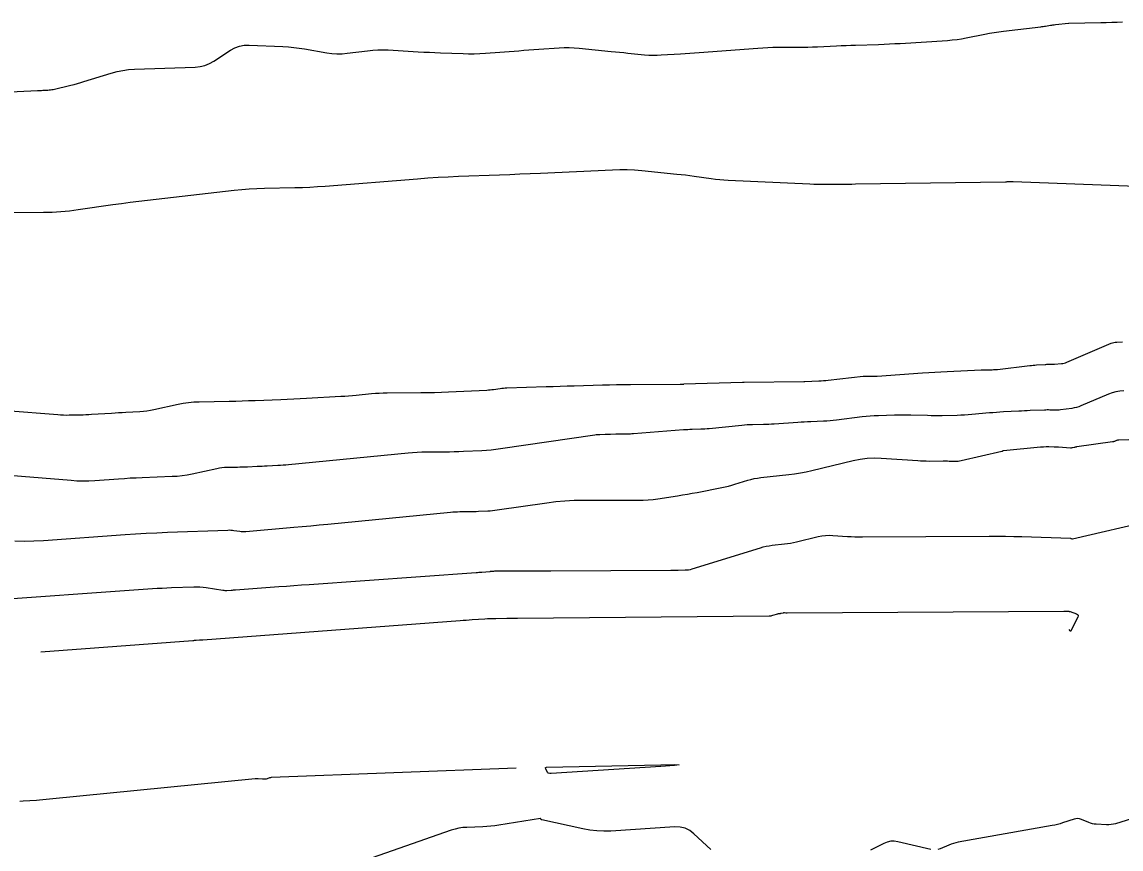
# Model space of a CAD drawing. Extents: x 1768942 to 1774819, y 723037 to 732099.
# Drawn here: x 1769151.7 to 1769238.8, y 731802.3 to 731867.9 of the extents above; entities that cross this region are included whole.
import ezdxf

# ---------------------------------------------------------------- set-up
doc = ezdxf.new("R2010")
doc.units = 0
doc.layers.add('R_Contours', color=7, linetype='Continuous')

msp = doc.modelspace()

# ---------------------------------------------------------------- linework, layer by layer
at = {"layer": 'R_Contours'}
for points in [[(1769141.6, 731861.872), (1769152.894, 731862.412), (1769152.996, 731862.416), (1769153.099, 731862.421), (1769153.201, 731862.426), (1769153.304, 731862.431), (1769153.714, 731862.449), (1769153.817, 731862.456), (1769153.918, 731862.467), (1769154.019, 731862.484), (1769154.12, 731862.505), (1769155.514, 731862.832), (1769155.78, 731862.897), (1769156.043, 731862.966), (1769156.306, 731863.04), (1769156.567, 731863.118), (1769158.734, 731863.79), (1769159.185, 731863.914), (1769159.641, 731864.007), (1769160.102, 731864.07), (1769160.568, 731864.102), (1769165.381, 731864.277), (1769165.773, 731864.317), (1769166.149, 731864.409), (1769166.509, 731864.551), (1769166.852, 731864.744), (1769168.194, 731865.62), (1769168.537, 731865.809), (1769168.897, 731865.939), (1769169.273, 731866.01), (1769169.665, 731866.022), (1769172.343, 731865.905), (1769172.775, 731865.879), (1769173.205, 731865.839), (1769173.634, 731865.785), (1769174.061, 731865.716), (1769175.815, 731865.405), (1769176.218, 731865.349), (1769176.621, 731865.323), (1769177.025, 731865.329), (1769177.43, 731865.366), (1769179.051, 731865.573), (1769179.457, 731865.616), (1769179.863, 731865.64), (1769180.27, 731865.644), (1769180.677, 731865.63), (1769183.061, 731865.494), (1769183.505, 731865.469), (1769183.95, 731865.447), (1769184.394, 731865.427), (1769184.839, 731865.409), (1769186.618, 731865.341), (1769187.063, 731865.331), (1769187.507, 731865.333), (1769187.951, 731865.347), (1769188.395, 731865.375), (1769191.04, 731865.574), (1769191.439, 731865.604), (1769191.838, 731865.634), (1769192.238, 731865.662), (1769192.638, 731865.691), (1769194.236, 731865.804), (1769194.635, 731865.823), (1769195.035, 731865.826), (1769195.434, 731865.811), (1769195.832, 731865.778), (1769198.361, 731865.52), (1769198.692, 731865.486), (1769199.023, 731865.452), (1769199.354, 731865.419), (1769199.685, 731865.386), (1769201.01, 731865.254), (1769201.341, 731865.228), (1769201.672, 731865.216), (1769202.004, 731865.217), (1769202.336, 731865.232), (1769203.863, 731865.334), (1769204.228, 731865.358), (1769204.593, 731865.383), (1769204.958, 731865.409), (1769205.323, 731865.436), (1769209.997, 731865.783), (1769210.392, 731865.809), (1769210.787, 731865.828), (1769211.182, 731865.84), (1769211.578, 731865.845), (1769213.195, 731865.853), (1769213.574, 731865.856), (1769213.952, 731865.864), (1769214.331, 731865.875), (1769214.709, 731865.89), (1769216.222, 731865.958), (1769216.601, 731865.975), (1769216.979, 731865.99), (1769217.357, 731866.004), (1769217.736, 731866.016), (1769219.561, 731866.074), (1769219.991, 731866.09), (1769220.421, 731866.109), (1769220.851, 731866.131), (1769221.281, 731866.156), (1769225.033, 731866.394), (1769225.405, 731866.424), (1769225.776, 731866.467), (1769226.145, 731866.522), (1769226.512, 731866.589), (1769227.979, 731866.884), (1769228.346, 731866.954), (1769228.714, 731867.016), (1769229.084, 731867.071), (1769229.454, 731867.119), (1769232.411, 731867.468), (1769232.509, 731867.48), (1769232.606, 731867.493), (1769232.704, 731867.508), (1769232.801, 731867.523), (1769233.19, 731867.589), (1769233.287, 731867.605), (1769233.385, 731867.619), (1769233.482, 731867.631), (1769233.58, 731867.642), (1769234.62, 731867.749), (1769234.628, 731867.749), (1769234.637, 731867.749), (1769237.187, 731867.807), (1769237.612, 731867.817), (1769238.037, 731867.828), (1769238.463, 731867.839), (1769238.888, 731867.851)], [(1769243.495, 731854.657), (1769230.233, 731855.165), (1769230.182, 731855.167), (1769230.132, 731855.167), (1769230.081, 731855.167), (1769230.03, 731855.166), (1769229.828, 731855.161), (1769229.777, 731855.16), (1769229.727, 731855.159), (1769229.676, 731855.158), (1769229.625, 731855.157), (1769217.741, 731854.977), (1769217.439, 731854.973), (1769217.136, 731854.969), (1769216.833, 731854.966), (1769216.531, 731854.964), (1769215.321, 731854.956), (1769215.018, 731854.956), (1769214.716, 731854.96), (1769214.413, 731854.968), (1769214.111, 731854.98), (1769207.645, 731855.283), (1769207.304, 731855.303), (1769206.964, 731855.331), (1769206.624, 731855.367), (1769206.286, 731855.411), (1769204.933, 731855.603), (1769204.595, 731855.649), (1769204.256, 731855.692), (1769203.916, 731855.73), (1769203.576, 731855.765), (1769200.785, 731856.038), (1769200.206, 731856.084), (1769199.626, 731856.11), (1769199.047, 731856.114), (1769198.466, 731856.099), (1769192.755, 731855.841), (1769191.943, 731855.805), (1769191.132, 731855.771), (1769190.32, 731855.738), (1769189.509, 731855.707), (1769186.263, 731855.585), (1769185.451, 731855.551), (1769184.64, 731855.507), (1769183.83, 731855.456), (1769183.02, 731855.396), (1769175.682, 731854.812), (1769175.082, 731854.768), (1769174.481, 731854.734), (1769173.88, 731854.707), (1769173.278, 731854.69), (1769170.871, 731854.636), (1769170.27, 731854.616), (1769169.669, 731854.582), (1769169.069, 731854.534), (1769168.471, 731854.473), (1769161.595, 731853.693), (1769160.908, 731853.612), (1769160.222, 731853.526), (1769159.537, 731853.435), (1769158.852, 731853.339), (1769156.115, 731852.943), (1769155.43, 731852.856), (1769154.743, 731852.791), (1769154.055, 731852.751), (1769153.364, 731852.733), (1769149.784, 731852.701)], [(1769150.393, 731837.039), (1769154.496, 731836.706), (1769154.719, 731836.69), (1769154.941, 731836.681), (1769155.164, 731836.677), (1769155.387, 731836.679), (1769156.279, 731836.697), (1769156.502, 731836.703), (1769156.725, 731836.711), (1769156.947, 731836.721), (1769157.17, 731836.734), (1769158.751, 731836.833), (1769159.031, 731836.851), (1769159.311, 731836.868), (1769159.592, 731836.884), (1769159.872, 731836.901), (1769160.993, 731836.965), (1769161.273, 731836.986), (1769161.551, 731837.019), (1769161.828, 731837.062), (1769162.103, 731837.116), (1769164.023, 731837.535), (1769164.436, 731837.614), (1769164.851, 731837.673), (1769165.269, 731837.712), (1769165.689, 731837.73), (1769168.086, 731837.776), (1769168.597, 731837.787), (1769169.108, 731837.801), (1769169.62, 731837.818), (1769170.131, 731837.837), (1769172.175, 731837.919), (1769172.685, 731837.941), (1769173.196, 731837.964), (1769173.707, 731837.989), (1769174.218, 731838.015), (1769176.936, 731838.16), (1769177.241, 731838.178), (1769177.545, 731838.2), (1769177.85, 731838.224), (1769178.154, 731838.252), (1769179.371, 731838.371), (1769179.675, 731838.397), (1769179.98, 731838.416), (1769180.285, 731838.429), (1769180.591, 731838.434), (1769183.265, 731838.454), (1769183.813, 731838.461), (1769184.36, 731838.473), (1769184.907, 731838.491), (1769185.454, 731838.514), (1769188.493, 731838.656), (1769188.626, 731838.664), (1769188.759, 731838.675), (1769188.891, 731838.69), (1769189.024, 731838.707), (1769189.552, 731838.785), (1769189.685, 731838.802), (1769189.817, 731838.816), (1769189.95, 731838.826), (1769190.084, 731838.832), (1769193.212, 731838.93), (1769193.769, 731838.947), (1769194.325, 731838.964), (1769194.882, 731838.98), (1769195.439, 731838.996), (1769197.665, 731839.06), (1769198.222, 731839.075), (1769198.779, 731839.086), (1769199.335, 731839.094), (1769199.892, 731839.098), (1769203.838, 731839.12), (1769203.863, 731839.12), (1769203.888, 731839.121), (1769203.912, 731839.122), (1769203.937, 731839.124), (1769204.035, 731839.131), (1769204.059, 731839.133), (1769204.084, 731839.134), (1769204.109, 731839.136), (1769204.133, 731839.137), (1769208.775, 731839.272), (1769208.786, 731839.272), (1769208.798, 731839.273), (1769208.809, 731839.274), (1769208.82, 731839.275), (1769208.865, 731839.279), (1769208.877, 731839.28), (1769208.888, 731839.281), (1769208.899, 731839.282), (1769208.911, 731839.282), (1769213.632, 731839.342), (1769213.646, 731839.342), (1769213.661, 731839.343), (1769213.697, 731839.345), (1769213.711, 731839.346), (1769213.719, 731839.346), (1769214.822, 731839.386), (1769215.008, 731839.395), (1769215.194, 731839.407), (1769215.38, 731839.423), (1769215.565, 731839.442), (1769218.335, 731839.752), (1769218.427, 731839.761), (1769218.519, 731839.767), (1769218.611, 731839.769), (1769218.704, 731839.769), (1769219.073, 731839.762), (1769219.166, 731839.762), (1769219.258, 731839.763), (1769219.351, 731839.766), (1769219.443, 731839.771), (1769223.048, 731840.013), (1769223.534, 731840.044), (1769224.02, 731840.074), (1769224.507, 731840.101), (1769224.993, 731840.126), (1769227.696, 731840.259), (1769227.804, 731840.263), (1769227.913, 731840.267), (1769228.021, 731840.269), (1769228.13, 731840.27), (1769228.564, 731840.273), (1769228.672, 731840.275), (1769228.78, 731840.28), (1769228.888, 731840.288), (1769228.996, 731840.299), (1769231.548, 731840.597), (1769231.681, 731840.611), (1769231.815, 731840.625), (1769231.949, 731840.636), (1769232.083, 731840.646), (1769232.763, 731840.691), (1769232.825, 731840.695), (1769232.888, 731840.698), (1769232.95, 731840.7), (1769233.013, 731840.703), (1769233.263, 731840.71), (1769233.325, 731840.712), (1769233.388, 731840.714), (1769233.45, 731840.718), (1769233.513, 731840.721), (1769234.048, 731840.755), (1769234.157, 731840.767), (1769234.263, 731840.787), (1769234.368, 731840.817), (1769234.471, 731840.856), (1769238.002, 731842.363), (1769238.107, 731842.403), (1769238.215, 731842.432), (1769238.324, 731842.451), (1769238.436, 731842.459), (1769238.889, 731842.474)], [(1769238.995, 731838.602), (1769238.682, 731838.577), (1769238.374, 731838.525), (1769238.073, 731838.443), (1769237.778, 731838.333), (1769235.601, 731837.403), (1769235.428, 731837.336), (1769235.251, 731837.28), (1769235.07, 731837.237), (1769234.887, 731837.205), (1769233.987, 731837.079), (1769233.881, 731837.066), (1769233.775, 731837.058), (1769233.669, 731837.055), (1769233.562, 731837.057), (1769233.136, 731837.072), (1769233.029, 731837.075), (1769232.923, 731837.075), (1769232.816, 731837.074), (1769232.71, 731837.071), (1769231.573, 731837.025), (1769231.348, 731837.015), (1769231.123, 731837.005), (1769230.898, 731836.994), (1769230.673, 731836.982), (1769229.456, 731836.916), (1769229.178, 731836.9), (1769228.9, 731836.881), (1769228.623, 731836.86), (1769228.345, 731836.837), (1769226.949, 731836.713), (1769226.657, 731836.69), (1769226.364, 731836.671), (1769226.071, 731836.657), (1769225.778, 731836.649), (1769224.605, 731836.624), (1769224.312, 731836.62), (1769224.019, 731836.618), (1769223.726, 731836.621), (1769223.432, 731836.627), (1769222.105, 731836.661), (1769221.786, 731836.667), (1769221.467, 731836.669), (1769221.148, 731836.666), (1769220.829, 731836.66), (1769219.542, 731836.624), (1769219.221, 731836.611), (1769218.902, 731836.59), (1769218.582, 731836.561), (1769218.264, 731836.524), (1769216.218, 731836.263), (1769215.965, 731836.234), (1769215.711, 731836.21), (1769215.457, 731836.192), (1769215.202, 731836.18), (1769214.182, 731836.143), (1769213.927, 731836.132), (1769213.672, 731836.12), (1769213.417, 731836.105), (1769213.162, 731836.087), (1769211.291, 731835.952), (1769211.076, 731835.938), (1769210.861, 731835.927), (1769210.646, 731835.92), (1769210.431, 731835.915), (1769209.57, 731835.905), (1769209.355, 731835.899), (1769209.14, 731835.89), (1769208.925, 731835.875), (1769208.711, 731835.855), (1769206.133, 731835.591), (1769205.964, 731835.575), (1769205.795, 731835.562), (1769205.626, 731835.553), (1769205.456, 731835.546), (1769204.778, 731835.527), (1769204.609, 731835.521), (1769204.439, 731835.513), (1769204.27, 731835.503), (1769204.101, 731835.491), (1769200.118, 731835.182), (1769199.999, 731835.174), (1769199.881, 731835.168), (1769199.762, 731835.164), (1769199.643, 731835.163), (1769199.137, 731835.16), (1769199.034, 731835.159), (1769198.93, 731835.158), (1769198.826, 731835.156), (1769198.723, 731835.153), (1769198.309, 731835.141), (1769198.205, 731835.138), (1769198.101, 731835.135), (1769197.998, 731835.132), (1769197.894, 731835.129), (1769197.472, 731835.115), (1769197.367, 731835.111), (1769197.263, 731835.103), (1769197.159, 731835.092), (1769197.055, 731835.079), (1769189.584, 731833.986), (1769189.219, 731833.937), (1769188.854, 731833.897), (1769188.487, 731833.867), (1769188.12, 731833.845), (1769186.645, 731833.776), (1769186.279, 731833.76), (1769185.913, 731833.749), (1769185.547, 731833.74), (1769185.181, 731833.736), (1769183.716, 731833.725), (1769183.35, 731833.718), (1769182.985, 731833.703), (1769182.62, 731833.68), (1769182.255, 731833.649), (1769172.775, 731832.727), (1769172.567, 731832.707), (1769172.359, 731832.691), (1769172.151, 731832.676), (1769171.943, 731832.664), (1769171.086, 731832.618), (1769170.89, 731832.608), (1769170.694, 731832.599), (1769170.499, 731832.59), (1769170.303, 731832.581), (1769169.521, 731832.55), (1769169.325, 731832.543), (1769169.129, 731832.536), (1769168.934, 731832.531), (1769168.738, 731832.527), (1769167.906, 731832.511), (1769167.702, 731832.502), (1769167.5, 731832.483), (1769167.299, 731832.454), (1769167.099, 731832.416), (1769165.141, 731831.989), (1769164.747, 731831.913), (1769164.35, 731831.853), (1769163.952, 731831.812), (1769163.551, 731831.788), (1769161.181, 731831.698), (1769160.71, 731831.678), (1769160.24, 731831.655), (1769159.769, 731831.627), (1769159.299, 731831.595), (1769157.419, 731831.461), (1769156.949, 731831.437), (1769156.479, 731831.43), (1769156.009, 731831.441), (1769155.54, 731831.47), (1769149.285, 731831.978)], [(1769151.078, 731826.696), (1769151.836, 731826.678), (1769152.594, 731826.689), (1769153.352, 731826.728), (1769159.822, 731827.191), (1769160.66, 731827.247), (1769161.498, 731827.296), (1769162.337, 731827.339), (1769163.176, 731827.374), (1769167.974, 731827.555), (1769168.093, 731827.557), (1769168.212, 731827.553), (1769168.33, 731827.543), (1769168.448, 731827.527), (1769168.918, 731827.452), (1769169.036, 731827.437), (1769169.154, 731827.429), (1769169.272, 731827.429), (1769169.391, 731827.436), (1769173.199, 731827.776), (1769173.873, 731827.837), (1769174.547, 731827.899), (1769175.221, 731827.963), (1769175.895, 731828.028), (1769185.621, 731828.974), (1769185.805, 731828.989), (1769185.989, 731829.001), (1769186.173, 731829.009), (1769186.358, 731829.012), (1769187.097, 731829.018), (1769187.282, 731829.02), (1769187.467, 731829.024), (1769187.651, 731829.03), (1769187.836, 731829.038), (1769188.58, 731829.073), (1769188.765, 731829.084), (1769188.95, 731829.099), (1769189.135, 731829.119), (1769189.319, 731829.144), (1769193.256, 731829.72), (1769193.975, 731829.811), (1769194.695, 731829.876), (1769195.418, 731829.914), (1769196.142, 731829.926), (1769200.5, 731829.913), (1769200.894, 731829.92), (1769201.286, 731829.942), (1769201.678, 731829.979), (1769202.068, 731830.031), (1769203.626, 731830.271), (1769204.016, 731830.333), (1769204.404, 731830.399), (1769204.792, 731830.469), (1769205.179, 731830.543), (1769207.136, 731830.926), (1769207.397, 731830.98), (1769207.656, 731831.042), (1769207.913, 731831.11), (1769208.168, 731831.186), (1769209.186, 731831.501), (1769209.442, 731831.573), (1769209.7, 731831.633), (1769209.961, 731831.681), (1769210.225, 731831.716), (1769212.447, 731831.957), (1769212.904, 731832.014), (1769213.359, 731832.086), (1769213.811, 731832.172), (1769214.261, 731832.273), (1769217.552, 731833.069), (1769218.098, 731833.179), (1769218.648, 731833.247), (1769219.202, 731833.273), (1769219.759, 731833.256), (1769222.666, 731833.057), (1769222.89, 731833.044), (1769223.114, 731833.035), (1769223.338, 731833.03), (1769223.562, 731833.029), (1769224.667, 731833.036), (1769224.787, 731833.036), (1769224.907, 731833.035), (1769225.027, 731833.032), (1769225.146, 731833.029), (1769225.625, 731833.012), (1769225.745, 731833.011), (1769225.863, 731833.019), (1769225.981, 731833.034), (1769226.099, 731833.057), (1769229.328, 731833.797), (1769229.341, 731833.801), (1769229.353, 731833.805), (1769229.364, 731833.811), (1769229.374, 731833.819), (1769229.416, 731833.851), (1769229.427, 731833.858), (1769229.438, 731833.864), (1769229.45, 731833.868), (1769229.463, 731833.87), (1769232.403, 731834.151), (1769232.459, 731834.156), (1769232.514, 731834.16), (1769232.569, 731834.163), (1769232.624, 731834.166), (1769232.846, 731834.175), (1769232.901, 731834.177), (1769232.957, 731834.177), (1769233.012, 731834.177), (1769233.067, 731834.175), (1769233.482, 731834.161), (1769233.569, 731834.157), (1769233.657, 731834.153), (1769233.744, 731834.148), (1769233.831, 731834.143), (1769234.771, 731834.081), (1769234.815, 731834.08), (1769234.858, 731834.082), (1769234.901, 731834.087), (1769234.943, 731834.096), (1769235.113, 731834.137), (1769235.156, 731834.146), (1769235.199, 731834.155), (1769235.241, 731834.163), (1769235.285, 731834.169), (1769238.115, 731834.566), (1769238.157, 731834.573), (1769238.198, 731834.583), (1769238.238, 731834.595), (1769238.278, 731834.611), (1769238.434, 731834.678), (1769238.474, 731834.693), (1769238.514, 731834.704), (1769238.556, 731834.711), (1769238.598, 731834.714), (1769242.612, 731834.841)], [(1769147.935, 731821.899), (1769162.005, 731822.905), (1769162.381, 731822.93), (1769162.756, 731822.952), (1769163.132, 731822.971), (1769163.508, 731822.987), (1769165.265, 731823.053), (1769165.514, 731823.056), (1769165.762, 731823.048), (1769166.009, 731823.027), (1769166.255, 731822.993), (1769167.562, 731822.785), (1769167.647, 731822.774), (1769167.732, 731822.768), (1769167.818, 731822.766), (1769167.904, 731822.769), (1769168.247, 731822.79), (1769168.333, 731822.796), (1769168.419, 731822.802), (1769168.505, 731822.808), (1769168.591, 731822.814), (1769172.017, 731823.07), (1769172.617, 731823.115), (1769173.216, 731823.158), (1769173.816, 731823.202), (1769174.416, 731823.245), (1769187.648, 731824.182), (1769187.762, 731824.19), (1769187.875, 731824.199), (1769187.989, 731824.208), (1769188.103, 731824.218), (1769188.732, 731824.274), (1769188.758, 731824.277), (1769188.784, 731824.279), (1769188.81, 731824.282), (1769188.837, 731824.284), (1769188.986, 731824.299), (1769188.996, 731824.299), (1769189.02, 731824.3), (1769189.04, 731824.3), (1769189.05, 731824.301), (1769189.054, 731824.302), (1769189.125, 731824.312), (1769189.138, 731824.314), (1769189.152, 731824.315), (1769189.165, 731824.316), (1769189.178, 731824.316), (1769191.813, 731824.309), (1769192.256, 731824.308), (1769192.7, 731824.308), (1769193.143, 731824.31), (1769193.587, 731824.312), (1769203.097, 731824.377), (1769203.238, 731824.378), (1769203.379, 731824.379), (1769203.519, 731824.38), (1769203.66, 731824.382), (1769204.224, 731824.387), (1769204.364, 731824.393), (1769204.502, 731824.41), (1769204.639, 731824.436), (1769204.775, 731824.473), (1769210.189, 731826.149), (1769210.421, 731826.214), (1769210.656, 731826.269), (1769210.893, 731826.312), (1769211.132, 731826.344), (1769212.094, 731826.448), (1769212.334, 731826.478), (1769212.572, 731826.516), (1769212.809, 731826.561), (1769213.045, 731826.614), (1769214.771, 731827.031), (1769215.057, 731827.089), (1769215.346, 731827.125), (1769215.636, 731827.138), (1769215.928, 731827.129), (1769217.101, 731827.049), (1769217.394, 731827.032), (1769217.688, 731827.02), (1769217.981, 731827.014), (1769218.275, 731827.013), (1769228.328, 731827.071), (1769228.976, 731827.072), (1769229.623, 731827.065), (1769230.271, 731827.053), (1769230.918, 731827.033), (1769234.775, 731826.896), (1769234.789, 731826.895), (1769234.802, 731826.893), (1769234.815, 731826.89), (1769234.828, 731826.886), (1769234.88, 731826.868), (1769234.893, 731826.864), (1769234.906, 731826.862), (1769234.919, 731826.863), (1769234.932, 731826.865), (1769241.303, 731828.339)], [(1769153.152, 731817.891), (1769165.209, 731818.798), (1769165.274, 731818.803), (1769165.34, 731818.808), (1769165.405, 731818.812), (1769165.471, 731818.816), (1769165.734, 731818.833), (1769165.799, 731818.837), (1769165.865, 731818.841), (1769165.931, 731818.846), (1769165.996, 731818.851), (1769186.398, 731820.375), (1769186.637, 731820.393), (1769186.875, 731820.41), (1769187.114, 731820.428), (1769187.352, 731820.445), (1769188.354, 731820.516), (1769188.569, 731820.529), (1769188.784, 731820.539), (1769189, 731820.546), (1769189.216, 731820.549), (1769190.079, 731820.555), (1769190.295, 731820.557), (1769190.511, 731820.558), (1769190.727, 731820.56), (1769190.942, 731820.562), (1769210.885, 731820.747), (1769210.959, 731820.75), (1769211.033, 731820.759), (1769211.106, 731820.773), (1769211.178, 731820.792), (1769211.563, 731820.912), (1769211.585, 731820.918), (1769211.607, 731820.923), (1769211.629, 731820.927), (1769211.651, 731820.93), (1769211.741, 731820.94), (1769211.763, 731820.942), (1769211.785, 731820.946), (1769211.807, 731820.95), (1769211.829, 731820.955), (1769211.99, 731820.994), (1769212.017, 731820.999), (1769212.043, 731821.003), (1769212.07, 731821.004), (1769212.098, 731821.003), (1769212.207, 731820.996), (1769212.234, 731820.994), (1769212.261, 731820.993), (1769212.289, 731820.992), (1769212.316, 731820.992), (1769234.258, 731821.12), (1769234.299, 731821.12), (1769234.34, 731821.12), (1769234.382, 731821.119), (1769234.423, 731821.118), (1769234.588, 731821.112), (1769234.629, 731821.109), (1769234.67, 731821.103), (1769234.71, 731821.094), (1769234.749, 731821.082), (1769235.252, 731820.906), (1769235.331, 731820.865), (1769235.374, 731820.81), (1769235.382, 731820.74), (1769235.354, 731820.655), (1769234.81, 731819.56), (1769234.799, 731819.544), (1769234.787, 731819.538), (1769234.774, 731819.541), (1769234.76, 731819.554), (1769234.671, 731819.661)], [(1769151.491, 731806.052), (1769151.736, 731806.068), (1769152.795, 731806.136), (1769153.053, 731806.154), (1769153.311, 731806.174), (1769153.569, 731806.196), (1769153.826, 731806.221), (1769170.146, 731807.84), (1769170.206, 731807.844), (1769170.266, 731807.846), (1769170.326, 731807.845), (1769170.386, 731807.841), (1769170.71, 731807.812), (1769170.728, 731807.811), (1769170.746, 731807.81), (1769170.764, 731807.811), (1769170.781, 731807.812), (1769170.861, 731807.821), (1769170.874, 731807.822), (1769170.888, 731807.823), (1769170.902, 731807.823), (1769170.916, 731807.822), (1769170.971, 731807.818), (1769170.985, 731807.818), (1769170.998, 731807.819), (1769171.012, 731807.821), (1769171.025, 731807.825), (1769171.26, 731807.907), (1769171.303, 731807.921), (1769171.348, 731807.931), (1769171.393, 731807.938), (1769171.438, 731807.941), (1769190.822, 731808.689)], [(1769240.029, 731804.773), (1769238.352, 731804.263), (1769238.173, 731804.217), (1769237.991, 731804.187), (1769237.808, 731804.172), (1769237.622, 731804.173), (1769236.815, 731804.214), (1769236.661, 731804.228), (1769236.51, 731804.256), (1769236.362, 731804.297), (1769236.217, 731804.352), (1769235.643, 731804.596), (1769235.5, 731804.643), (1769235.354, 731804.663), (1769235.208, 731804.655), (1769235.061, 731804.62), (1769234.144, 731804.319), (1769233.941, 731804.256), (1769233.736, 731804.2), (1769233.529, 731804.152), (1769233.32, 731804.111), (1769225.871, 731802.788), (1769225.684, 731802.749), (1769225.499, 731802.699), (1769225.317, 731802.639), (1769225.139, 731802.569), (1769224.432, 731802.266), (1769224.254, 731802.205)], [(1769206.252, 731802.221), (1769204.916, 731803.47), (1769204.585, 731803.726), (1769204.224, 731803.901), (1769203.835, 731803.995), (1769203.416, 731804.007), (1769198.339, 731803.678), (1769197.78, 731803.661), (1769197.224, 731803.683), (1769196.671, 731803.744), (1769196.121, 731803.844), (1769192.858, 731804.556), (1769192.845, 731804.56), (1769192.833, 731804.568), (1769192.823, 731804.577), (1769192.815, 731804.59), (1769192.788, 731804.644), (1769192.781, 731804.655), (1769192.771, 731804.663), (1769192.759, 731804.667), (1769192.745, 731804.666), (1769189.465, 731804.147), (1769189.149, 731804.102), (1769188.832, 731804.066), (1769188.514, 731804.04), (1769188.195, 731804.023), (1769186.918, 731803.973), (1769186.601, 731803.949), (1769186.289, 731803.902), (1769185.98, 731803.832), (1769185.677, 731803.738), (1769176.863, 731800.658)], [(1769223.705, 731802.203), (1769221.088, 731802.826), (1769220.802, 731802.87), (1769220.522, 731802.864), (1769220.247, 731802.807), (1769219.978, 731802.7), (1769218.912, 731802.172)]]:
    msp.add_lwpolyline(points, dxfattribs=at)
msp.add_lwpolyline([(1769193.58, 731808.237), (1769193.553, 731808.238), (1769193.527, 731808.241), (1769193.5, 731808.246), (1769193.395, 731808.269), (1769193.37, 731808.277), (1769193.349, 731808.29), (1769193.332, 731808.307), (1769193.318, 731808.329), (1769193.172, 731808.623), (1769193.155, 731808.673), (1769193.162, 731808.71), (1769193.191, 731808.732), (1769193.243, 731808.74), (1769202.294, 731808.93), (1769203.389, 731808.945), (1769203.755, 731808.928), (1769203.392, 731808.881), (1769202.299, 731808.802), (1769193.607, 731808.238)], close=True, dxfattribs=at)

doc.saveas('drawing.dxf')
